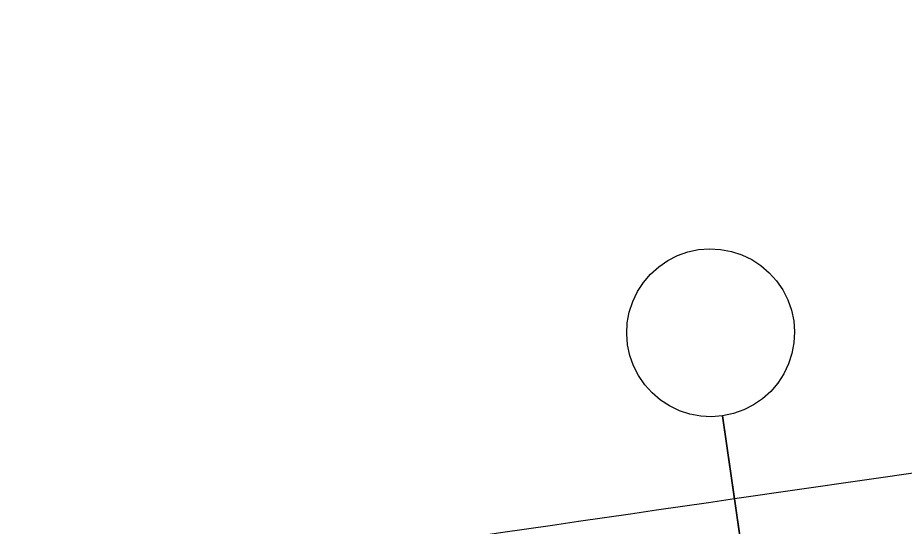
# Model space of a CAD drawing. Extents: x 6540402 to 6566579, y 5525343 to 5532423.
# Drawn here: x 6560456.608 to 6560459.249, y 5529258.624 to 5529260.138 of the extents above; entities that cross this region are included whole.
import ezdxf

# ---------------------------------------------------------------- set-up
doc = ezdxf.new("R2010")
doc.units = 0
doc.layers.add('IR_ps_geometria', color=7, linetype='Continuous')
doc.layers.add('TOR_PS_T-tory projektowane', color=7, linetype='Continuous')

msp = doc.modelspace()

# ---------------------------------------------------------------- linework, layer by layer
at = {"layer": 'IR_ps_geometria'}
msp.add_lwpolyline([(6560458.7787, 5529258.4578), (6560458.7074, 5529258.9527), (6560458.6748, 5529258.9501), (6560458.6421, 5529258.9519), (6560458.61, 5529258.9579), (6560458.5789, 5529258.968), (6560458.5494, 5529258.9821), (6560458.522, 5529258.9999), (6560458.4971, 5529259.0212), (6560458.4753, 5529259.0455), (6560458.4568, 5529259.0725), (6560458.4419, 5529259.1016), (6560458.431, 5529259.1325), (6560458.4243, 5529259.1645), (6560458.4217, 5529259.1971), (6560458.4235, 5529259.2297), (6560458.4295, 5529259.2619), (6560458.4396, 5529259.293), (6560458.4537, 5529259.3225), (6560458.4715, 5529259.3499), (6560458.4928, 5529259.3747), (6560458.5171, 5529259.3966), (6560458.5441, 5529259.4151), (6560458.5732, 5529259.4299), (6560458.6041, 5529259.4408), (6560458.6361, 5529259.4476), (6560458.6687, 5529259.4501), (6560458.7013, 5529259.4484), (6560458.7335, 5529259.4424), (6560458.7646, 5529259.4322), (6560458.7941, 5529259.4181), (6560458.8215, 5529259.4003), (6560458.8463, 5529259.379), (6560458.8682, 5529259.3547), (6560458.8867, 5529259.3278), (6560458.9015, 5529259.2986), (6560458.9124, 5529259.2678), (6560458.9192, 5529259.2358), (6560458.9217, 5529259.2032), (6560458.92, 5529259.1705), (6560458.914, 5529259.1384), (6560458.9038, 5529259.1073), (6560458.8897, 5529259.0778), (6560458.8719, 5529259.0504), (6560458.8506, 5529259.0255), (6560458.8263, 5529259.0037), (6560458.7994, 5529258.9852), (6560458.7702, 5529258.9703), (6560458.7394, 5529258.9594), (6560458.7074, 5529258.9527), (6560458.743, 5529258.7052), (6560458.7787, 5529258.4578)], dxfattribs=at)
msp.add_lwpolyline([(6560458.7787, 5529258.4578), (6560458.7074, 5529258.9527), (6560458.6748, 5529258.9501), (6560458.6421, 5529258.9519), (6560458.61, 5529258.9579), (6560458.5789, 5529258.968), (6560458.5494, 5529258.9821), (6560458.522, 5529258.9999), (6560458.4971, 5529259.0212), (6560458.4753, 5529259.0455), (6560458.4568, 5529259.0725), (6560458.4419, 5529259.1016), (6560458.431, 5529259.1325), (6560458.4243, 5529259.1645), (6560458.4217, 5529259.1971), (6560458.4235, 5529259.2297), (6560458.4295, 5529259.2619), (6560458.4396, 5529259.293), (6560458.4537, 5529259.3225), (6560458.4715, 5529259.3499), (6560458.4928, 5529259.3747), (6560458.5171, 5529259.3966), (6560458.5441, 5529259.4151), (6560458.5732, 5529259.4299), (6560458.6041, 5529259.4408), (6560458.6361, 5529259.4476), (6560458.6687, 5529259.4501), (6560458.7013, 5529259.4484), (6560458.7335, 5529259.4424), (6560458.7646, 5529259.4322), (6560458.7941, 5529259.4181), (6560458.8215, 5529259.4003), (6560458.8463, 5529259.379), (6560458.8682, 5529259.3547), (6560458.8867, 5529259.3278), (6560458.9015, 5529259.2986), (6560458.9124, 5529259.2678), (6560458.9192, 5529259.2358), (6560458.9217, 5529259.2032), (6560458.92, 5529259.1705), (6560458.914, 5529259.1384), (6560458.9038, 5529259.1073), (6560458.8897, 5529259.0778), (6560458.8719, 5529259.0504), (6560458.8506, 5529259.0255), (6560458.8263, 5529259.0037), (6560458.7994, 5529258.9852), (6560458.7702, 5529258.9703), (6560458.7394, 5529258.9594), (6560458.7074, 5529258.9527), (6560458.743, 5529258.7052), (6560458.7787, 5529258.4578)], dxfattribs=at)
msp.add_lwpolyline([(6560458.7787, 5529258.4578), (6560458.7074, 5529258.9527), (6560458.6748, 5529258.9501), (6560458.6421, 5529258.9519), (6560458.61, 5529258.9579), (6560458.5789, 5529258.968), (6560458.5494, 5529258.9821), (6560458.522, 5529258.9999), (6560458.4971, 5529259.0212), (6560458.4753, 5529259.0455), (6560458.4568, 5529259.0725), (6560458.4419, 5529259.1016), (6560458.431, 5529259.1325), (6560458.4243, 5529259.1645), (6560458.4217, 5529259.1971), (6560458.4235, 5529259.2297), (6560458.4295, 5529259.2619), (6560458.4396, 5529259.293), (6560458.4537, 5529259.3225), (6560458.4715, 5529259.3499), (6560458.4928, 5529259.3747), (6560458.5171, 5529259.3966), (6560458.5441, 5529259.4151), (6560458.5732, 5529259.4299), (6560458.6041, 5529259.4408), (6560458.6361, 5529259.4476), (6560458.6687, 5529259.4501), (6560458.7013, 5529259.4484), (6560458.7335, 5529259.4424), (6560458.7646, 5529259.4322), (6560458.7941, 5529259.4181), (6560458.8215, 5529259.4003), (6560458.8463, 5529259.379), (6560458.8682, 5529259.3547), (6560458.8867, 5529259.3278), (6560458.9015, 5529259.2986), (6560458.9124, 5529259.2678), (6560458.9192, 5529259.2358), (6560458.9217, 5529259.2032), (6560458.92, 5529259.1705), (6560458.914, 5529259.1384), (6560458.9038, 5529259.1073), (6560458.8897, 5529259.0778), (6560458.8719, 5529259.0504), (6560458.8506, 5529259.0255), (6560458.8263, 5529259.0037), (6560458.7994, 5529258.9852), (6560458.7702, 5529258.9703), (6560458.7394, 5529258.9594), (6560458.7074, 5529258.9527), (6560458.743, 5529258.7052), (6560458.7787, 5529258.4578)], dxfattribs=at)
msp.add_lwpolyline([(6560458.7787, 5529258.4578), (6560458.7074, 5529258.9527), (6560458.6748, 5529258.9501), (6560458.6421, 5529258.9519), (6560458.61, 5529258.9579), (6560458.5789, 5529258.968), (6560458.5494, 5529258.9821), (6560458.522, 5529258.9999), (6560458.4971, 5529259.0212), (6560458.4753, 5529259.0455), (6560458.4568, 5529259.0725), (6560458.4419, 5529259.1016), (6560458.431, 5529259.1325), (6560458.4243, 5529259.1645), (6560458.4217, 5529259.1971), (6560458.4235, 5529259.2297), (6560458.4295, 5529259.2619), (6560458.4396, 5529259.293), (6560458.4537, 5529259.3225), (6560458.4715, 5529259.3499), (6560458.4928, 5529259.3747), (6560458.5171, 5529259.3966), (6560458.5441, 5529259.4151), (6560458.5732, 5529259.4299), (6560458.6041, 5529259.4408), (6560458.6361, 5529259.4476), (6560458.6687, 5529259.4501), (6560458.7013, 5529259.4484), (6560458.7335, 5529259.4424), (6560458.7646, 5529259.4322), (6560458.7941, 5529259.4181), (6560458.8215, 5529259.4003), (6560458.8463, 5529259.379), (6560458.8682, 5529259.3547), (6560458.8867, 5529259.3278), (6560458.9015, 5529259.2986), (6560458.9124, 5529259.2678), (6560458.9192, 5529259.2358), (6560458.9217, 5529259.2032), (6560458.92, 5529259.1705), (6560458.914, 5529259.1384), (6560458.9038, 5529259.1073), (6560458.8897, 5529259.0778), (6560458.8719, 5529259.0504), (6560458.8506, 5529259.0255), (6560458.8263, 5529259.0037), (6560458.7994, 5529258.9852), (6560458.7702, 5529258.9703), (6560458.7394, 5529258.9594), (6560458.7074, 5529258.9527), (6560458.743, 5529258.7052), (6560458.7787, 5529258.4578)], dxfattribs=at)
msp.add_lwpolyline([(6560458.7787, 5529258.4578), (6560458.7074, 5529258.9527), (6560458.6748, 5529258.9501), (6560458.6421, 5529258.9519), (6560458.61, 5529258.9579), (6560458.5789, 5529258.968), (6560458.5494, 5529258.9821), (6560458.522, 5529258.9999), (6560458.4971, 5529259.0212), (6560458.4753, 5529259.0455), (6560458.4568, 5529259.0725), (6560458.4419, 5529259.1016), (6560458.431, 5529259.1325), (6560458.4243, 5529259.1645), (6560458.4217, 5529259.1971), (6560458.4235, 5529259.2297), (6560458.4295, 5529259.2619), (6560458.4396, 5529259.293), (6560458.4537, 5529259.3225), (6560458.4715, 5529259.3499), (6560458.4928, 5529259.3747), (6560458.5171, 5529259.3966), (6560458.5441, 5529259.4151), (6560458.5732, 5529259.4299), (6560458.6041, 5529259.4408), (6560458.6361, 5529259.4476), (6560458.6687, 5529259.4501), (6560458.7013, 5529259.4484), (6560458.7335, 5529259.4424), (6560458.7646, 5529259.4322), (6560458.7941, 5529259.4181), (6560458.8215, 5529259.4003), (6560458.8463, 5529259.379), (6560458.8682, 5529259.3547), (6560458.8867, 5529259.3278), (6560458.9015, 5529259.2986), (6560458.9124, 5529259.2678), (6560458.9192, 5529259.2358), (6560458.9217, 5529259.2032), (6560458.92, 5529259.1705), (6560458.914, 5529259.1384), (6560458.9038, 5529259.1073), (6560458.8897, 5529259.0778), (6560458.8719, 5529259.0504), (6560458.8506, 5529259.0255), (6560458.8263, 5529259.0037), (6560458.7994, 5529258.9852), (6560458.7702, 5529258.9703), (6560458.7394, 5529258.9594), (6560458.7074, 5529258.9527), (6560458.743, 5529258.7052), (6560458.7787, 5529258.4578)], dxfattribs=at)
msp.add_lwpolyline([(6560458.7787, 5529258.4578), (6560458.7074, 5529258.9527), (6560458.6748, 5529258.9501), (6560458.6421, 5529258.9519), (6560458.61, 5529258.9579), (6560458.5789, 5529258.968), (6560458.5494, 5529258.9821), (6560458.522, 5529258.9999), (6560458.4971, 5529259.0212), (6560458.4753, 5529259.0455), (6560458.4568, 5529259.0725), (6560458.4419, 5529259.1016), (6560458.431, 5529259.1325), (6560458.4243, 5529259.1645), (6560458.4217, 5529259.1971), (6560458.4235, 5529259.2297), (6560458.4295, 5529259.2619), (6560458.4396, 5529259.293), (6560458.4537, 5529259.3225), (6560458.4715, 5529259.3499), (6560458.4928, 5529259.3747), (6560458.5171, 5529259.3966), (6560458.5441, 5529259.4151), (6560458.5732, 5529259.4299), (6560458.6041, 5529259.4408), (6560458.6361, 5529259.4476), (6560458.6687, 5529259.4501), (6560458.7013, 5529259.4484), (6560458.7335, 5529259.4424), (6560458.7646, 5529259.4322), (6560458.7941, 5529259.4181), (6560458.8215, 5529259.4003), (6560458.8463, 5529259.379), (6560458.8682, 5529259.3547), (6560458.8867, 5529259.3278), (6560458.9015, 5529259.2986), (6560458.9124, 5529259.2678), (6560458.9192, 5529259.2358), (6560458.9217, 5529259.2032), (6560458.92, 5529259.1705), (6560458.914, 5529259.1384), (6560458.9038, 5529259.1073), (6560458.8897, 5529259.0778), (6560458.8719, 5529259.0504), (6560458.8506, 5529259.0255), (6560458.8263, 5529259.0037), (6560458.7994, 5529258.9852), (6560458.7702, 5529258.9703), (6560458.7394, 5529258.9594), (6560458.7074, 5529258.9527), (6560458.743, 5529258.7052), (6560458.7787, 5529258.4578)], dxfattribs=at)
msp.add_lwpolyline([(6560458.7787, 5529258.4578), (6560458.7074, 5529258.9527), (6560458.6748, 5529258.9501), (6560458.6421, 5529258.9519), (6560458.61, 5529258.9579), (6560458.5789, 5529258.968), (6560458.5494, 5529258.9821), (6560458.522, 5529258.9999), (6560458.4971, 5529259.0212), (6560458.4753, 5529259.0455), (6560458.4568, 5529259.0725), (6560458.4419, 5529259.1016), (6560458.431, 5529259.1325), (6560458.4243, 5529259.1645), (6560458.4217, 5529259.1971), (6560458.4235, 5529259.2297), (6560458.4295, 5529259.2619), (6560458.4396, 5529259.293), (6560458.4537, 5529259.3225), (6560458.4715, 5529259.3499), (6560458.4928, 5529259.3747), (6560458.5171, 5529259.3966), (6560458.5441, 5529259.4151), (6560458.5732, 5529259.4299), (6560458.6041, 5529259.4408), (6560458.6361, 5529259.4476), (6560458.6687, 5529259.4501), (6560458.7013, 5529259.4484), (6560458.7335, 5529259.4424), (6560458.7646, 5529259.4322), (6560458.7941, 5529259.4181), (6560458.8215, 5529259.4003), (6560458.8463, 5529259.379), (6560458.8682, 5529259.3547), (6560458.8867, 5529259.3278), (6560458.9015, 5529259.2986), (6560458.9124, 5529259.2678), (6560458.9192, 5529259.2358), (6560458.9217, 5529259.2032), (6560458.92, 5529259.1705), (6560458.914, 5529259.1384), (6560458.9038, 5529259.1073), (6560458.8897, 5529259.0778), (6560458.8719, 5529259.0504), (6560458.8506, 5529259.0255), (6560458.8263, 5529259.0037), (6560458.7994, 5529258.9852), (6560458.7702, 5529258.9703), (6560458.7394, 5529258.9594), (6560458.7074, 5529258.9527), (6560458.743, 5529258.7052), (6560458.7787, 5529258.4578)], dxfattribs=at)
msp.add_lwpolyline([(6560458.7787, 5529258.4578), (6560458.7074, 5529258.9527), (6560458.6748, 5529258.9501), (6560458.6421, 5529258.9519), (6560458.61, 5529258.9579), (6560458.5789, 5529258.968), (6560458.5494, 5529258.9821), (6560458.522, 5529258.9999), (6560458.4971, 5529259.0212), (6560458.4753, 5529259.0455), (6560458.4568, 5529259.0725), (6560458.4419, 5529259.1016), (6560458.431, 5529259.1325), (6560458.4243, 5529259.1645), (6560458.4217, 5529259.1971), (6560458.4235, 5529259.2297), (6560458.4295, 5529259.2619), (6560458.4396, 5529259.293), (6560458.4537, 5529259.3225), (6560458.4715, 5529259.3499), (6560458.4928, 5529259.3747), (6560458.5171, 5529259.3966), (6560458.5441, 5529259.4151), (6560458.5732, 5529259.4299), (6560458.6041, 5529259.4408), (6560458.6361, 5529259.4476), (6560458.6687, 5529259.4501), (6560458.7013, 5529259.4484), (6560458.7335, 5529259.4424), (6560458.7646, 5529259.4322), (6560458.7941, 5529259.4181), (6560458.8215, 5529259.4003), (6560458.8463, 5529259.379), (6560458.8682, 5529259.3547), (6560458.8867, 5529259.3278), (6560458.9015, 5529259.2986), (6560458.9124, 5529259.2678), (6560458.9192, 5529259.2358), (6560458.9217, 5529259.2032), (6560458.92, 5529259.1705), (6560458.914, 5529259.1384), (6560458.9038, 5529259.1073), (6560458.8897, 5529259.0778), (6560458.8719, 5529259.0504), (6560458.8506, 5529259.0255), (6560458.8263, 5529259.0037), (6560458.7994, 5529258.9852), (6560458.7702, 5529258.9703), (6560458.7394, 5529258.9594), (6560458.7074, 5529258.9527), (6560458.743, 5529258.7052), (6560458.7787, 5529258.4578)], dxfattribs=at)
msp.add_lwpolyline([(6560458.7787, 5529258.4578), (6560458.7074, 5529258.9527), (6560458.6748, 5529258.9501), (6560458.6421, 5529258.9519), (6560458.61, 5529258.9579), (6560458.5789, 5529258.968), (6560458.5494, 5529258.9821), (6560458.522, 5529258.9999), (6560458.4971, 5529259.0212), (6560458.4753, 5529259.0455), (6560458.4568, 5529259.0725), (6560458.4419, 5529259.1016), (6560458.431, 5529259.1325), (6560458.4243, 5529259.1645), (6560458.4217, 5529259.1971), (6560458.4235, 5529259.2297), (6560458.4295, 5529259.2619), (6560458.4396, 5529259.293), (6560458.4537, 5529259.3225), (6560458.4715, 5529259.3499), (6560458.4928, 5529259.3747), (6560458.5171, 5529259.3966), (6560458.5441, 5529259.4151), (6560458.5732, 5529259.4299), (6560458.6041, 5529259.4408), (6560458.6361, 5529259.4476), (6560458.6687, 5529259.4501), (6560458.7013, 5529259.4484), (6560458.7335, 5529259.4424), (6560458.7646, 5529259.4322), (6560458.7941, 5529259.4181), (6560458.8215, 5529259.4003), (6560458.8463, 5529259.379), (6560458.8682, 5529259.3547), (6560458.8867, 5529259.3278), (6560458.9015, 5529259.2986), (6560458.9124, 5529259.2678), (6560458.9192, 5529259.2358), (6560458.9217, 5529259.2032), (6560458.92, 5529259.1705), (6560458.914, 5529259.1384), (6560458.9038, 5529259.1073), (6560458.8897, 5529259.0778), (6560458.8719, 5529259.0504), (6560458.8506, 5529259.0255), (6560458.8263, 5529259.0037), (6560458.7994, 5529258.9852), (6560458.7702, 5529258.9703), (6560458.7394, 5529258.9594), (6560458.7074, 5529258.9527), (6560458.743, 5529258.7052), (6560458.7787, 5529258.4578)], dxfattribs=at)
msp.add_lwpolyline([(6560458.7787, 5529258.4578), (6560458.7074, 5529258.9527), (6560458.6748, 5529258.9501), (6560458.6421, 5529258.9519), (6560458.61, 5529258.9579), (6560458.5789, 5529258.968), (6560458.5494, 5529258.9821), (6560458.522, 5529258.9999), (6560458.4971, 5529259.0212), (6560458.4753, 5529259.0455), (6560458.4568, 5529259.0725), (6560458.4419, 5529259.1016), (6560458.431, 5529259.1325), (6560458.4243, 5529259.1645), (6560458.4217, 5529259.1971), (6560458.4235, 5529259.2297), (6560458.4295, 5529259.2619), (6560458.4396, 5529259.293), (6560458.4537, 5529259.3225), (6560458.4715, 5529259.3499), (6560458.4928, 5529259.3747), (6560458.5171, 5529259.3966), (6560458.5441, 5529259.4151), (6560458.5732, 5529259.4299), (6560458.6041, 5529259.4408), (6560458.6361, 5529259.4476), (6560458.6687, 5529259.4501), (6560458.7013, 5529259.4484), (6560458.7335, 5529259.4424), (6560458.7646, 5529259.4322), (6560458.7941, 5529259.4181), (6560458.8215, 5529259.4003), (6560458.8463, 5529259.379), (6560458.8682, 5529259.3547), (6560458.8867, 5529259.3278), (6560458.9015, 5529259.2986), (6560458.9124, 5529259.2678), (6560458.9192, 5529259.2358), (6560458.9217, 5529259.2032), (6560458.92, 5529259.1705), (6560458.914, 5529259.1384), (6560458.9038, 5529259.1073), (6560458.8897, 5529259.0778), (6560458.8719, 5529259.0504), (6560458.8506, 5529259.0255), (6560458.8263, 5529259.0037), (6560458.7994, 5529258.9852), (6560458.7702, 5529258.9703), (6560458.7394, 5529258.9594), (6560458.7074, 5529258.9527), (6560458.743, 5529258.7052), (6560458.7787, 5529258.4578)], dxfattribs=at)
msp.add_lwpolyline([(6560458.7787, 5529258.4578), (6560458.7074, 5529258.9527), (6560458.6748, 5529258.9501), (6560458.6421, 5529258.9519), (6560458.61, 5529258.9579), (6560458.5789, 5529258.968), (6560458.5494, 5529258.9821), (6560458.522, 5529258.9999), (6560458.4971, 5529259.0212), (6560458.4753, 5529259.0455), (6560458.4568, 5529259.0725), (6560458.4419, 5529259.1016), (6560458.431, 5529259.1325), (6560458.4243, 5529259.1645), (6560458.4217, 5529259.1971), (6560458.4235, 5529259.2297), (6560458.4295, 5529259.2619), (6560458.4396, 5529259.293), (6560458.4537, 5529259.3225), (6560458.4715, 5529259.3499), (6560458.4928, 5529259.3747), (6560458.5171, 5529259.3966), (6560458.5441, 5529259.4151), (6560458.5732, 5529259.4299), (6560458.6041, 5529259.4408), (6560458.6361, 5529259.4476), (6560458.6687, 5529259.4501), (6560458.7013, 5529259.4484), (6560458.7335, 5529259.4424), (6560458.7646, 5529259.4322), (6560458.7941, 5529259.4181), (6560458.8215, 5529259.4003), (6560458.8463, 5529259.379), (6560458.8682, 5529259.3547), (6560458.8867, 5529259.3278), (6560458.9015, 5529259.2986), (6560458.9124, 5529259.2678), (6560458.9192, 5529259.2358), (6560458.9217, 5529259.2032), (6560458.92, 5529259.1705), (6560458.914, 5529259.1384), (6560458.9038, 5529259.1073), (6560458.8897, 5529259.0778), (6560458.8719, 5529259.0504), (6560458.8506, 5529259.0255), (6560458.8263, 5529259.0037), (6560458.7994, 5529258.9852), (6560458.7702, 5529258.9703), (6560458.7394, 5529258.9594), (6560458.7074, 5529258.9527), (6560458.743, 5529258.7052), (6560458.7787, 5529258.4578)], dxfattribs=at)
msp.add_lwpolyline([(6560458.7787, 5529258.4578), (6560458.7074, 5529258.9527), (6560458.6748, 5529258.9501), (6560458.6421, 5529258.9519), (6560458.61, 5529258.9579), (6560458.5789, 5529258.968), (6560458.5494, 5529258.9821), (6560458.522, 5529258.9999), (6560458.4971, 5529259.0212), (6560458.4753, 5529259.0455), (6560458.4568, 5529259.0725), (6560458.4419, 5529259.1016), (6560458.431, 5529259.1325), (6560458.4243, 5529259.1645), (6560458.4217, 5529259.1971), (6560458.4235, 5529259.2297), (6560458.4295, 5529259.2619), (6560458.4396, 5529259.293), (6560458.4537, 5529259.3225), (6560458.4715, 5529259.3499), (6560458.4928, 5529259.3747), (6560458.5171, 5529259.3966), (6560458.5441, 5529259.4151), (6560458.5732, 5529259.4299), (6560458.6041, 5529259.4408), (6560458.6361, 5529259.4476), (6560458.6687, 5529259.4501), (6560458.7013, 5529259.4484), (6560458.7335, 5529259.4424), (6560458.7646, 5529259.4322), (6560458.7941, 5529259.4181), (6560458.8215, 5529259.4003), (6560458.8463, 5529259.379), (6560458.8682, 5529259.3547), (6560458.8867, 5529259.3278), (6560458.9015, 5529259.2986), (6560458.9124, 5529259.2678), (6560458.9192, 5529259.2358), (6560458.9217, 5529259.2032), (6560458.92, 5529259.1705), (6560458.914, 5529259.1384), (6560458.9038, 5529259.1073), (6560458.8897, 5529259.0778), (6560458.8719, 5529259.0504), (6560458.8506, 5529259.0255), (6560458.8263, 5529259.0037), (6560458.7994, 5529258.9852), (6560458.7702, 5529258.9703), (6560458.7394, 5529258.9594), (6560458.7074, 5529258.9527), (6560458.743, 5529258.7052), (6560458.7787, 5529258.4578)], dxfattribs=at)
msp.add_lwpolyline([(6560458.7787, 5529258.4578), (6560458.7074, 5529258.9527), (6560458.6748, 5529258.9501), (6560458.6421, 5529258.9519), (6560458.61, 5529258.9579), (6560458.5789, 5529258.968), (6560458.5494, 5529258.9821), (6560458.522, 5529258.9999), (6560458.4971, 5529259.0212), (6560458.4753, 5529259.0455), (6560458.4568, 5529259.0725), (6560458.4419, 5529259.1016), (6560458.431, 5529259.1325), (6560458.4243, 5529259.1645), (6560458.4217, 5529259.1971), (6560458.4235, 5529259.2297), (6560458.4295, 5529259.2619), (6560458.4396, 5529259.293), (6560458.4537, 5529259.3225), (6560458.4715, 5529259.3499), (6560458.4928, 5529259.3747), (6560458.5171, 5529259.3966), (6560458.5441, 5529259.4151), (6560458.5732, 5529259.4299), (6560458.6041, 5529259.4408), (6560458.6361, 5529259.4476), (6560458.6687, 5529259.4501), (6560458.7013, 5529259.4484), (6560458.7335, 5529259.4424), (6560458.7646, 5529259.4322), (6560458.7941, 5529259.4181), (6560458.8215, 5529259.4003), (6560458.8463, 5529259.379), (6560458.8682, 5529259.3547), (6560458.8867, 5529259.3278), (6560458.9015, 5529259.2986), (6560458.9124, 5529259.2678), (6560458.9192, 5529259.2358), (6560458.9217, 5529259.2032), (6560458.92, 5529259.1705), (6560458.914, 5529259.1384), (6560458.9038, 5529259.1073), (6560458.8897, 5529259.0778), (6560458.8719, 5529259.0504), (6560458.8506, 5529259.0255), (6560458.8263, 5529259.0037), (6560458.7994, 5529258.9852), (6560458.7702, 5529258.9703), (6560458.7394, 5529258.9594), (6560458.7074, 5529258.9527), (6560458.743, 5529258.7052), (6560458.7787, 5529258.4578)], dxfattribs=at)
msp.add_lwpolyline([(6560458.7787, 5529258.4578), (6560458.7074, 5529258.9527), (6560458.6748, 5529258.9501), (6560458.6421, 5529258.9519), (6560458.61, 5529258.9579), (6560458.5789, 5529258.968), (6560458.5494, 5529258.9821), (6560458.522, 5529258.9999), (6560458.4971, 5529259.0212), (6560458.4753, 5529259.0455), (6560458.4568, 5529259.0725), (6560458.4419, 5529259.1016), (6560458.431, 5529259.1325), (6560458.4243, 5529259.1645), (6560458.4217, 5529259.1971), (6560458.4235, 5529259.2297), (6560458.4295, 5529259.2619), (6560458.4396, 5529259.293), (6560458.4537, 5529259.3225), (6560458.4715, 5529259.3499), (6560458.4928, 5529259.3747), (6560458.5171, 5529259.3966), (6560458.5441, 5529259.4151), (6560458.5732, 5529259.4299), (6560458.6041, 5529259.4408), (6560458.6361, 5529259.4476), (6560458.6687, 5529259.4501), (6560458.7013, 5529259.4484), (6560458.7335, 5529259.4424), (6560458.7646, 5529259.4322), (6560458.7941, 5529259.4181), (6560458.8215, 5529259.4003), (6560458.8463, 5529259.379), (6560458.8682, 5529259.3547), (6560458.8867, 5529259.3278), (6560458.9015, 5529259.2986), (6560458.9124, 5529259.2678), (6560458.9192, 5529259.2358), (6560458.9217, 5529259.2032), (6560458.92, 5529259.1705), (6560458.914, 5529259.1384), (6560458.9038, 5529259.1073), (6560458.8897, 5529259.0778), (6560458.8719, 5529259.0504), (6560458.8506, 5529259.0255), (6560458.8263, 5529259.0037), (6560458.7994, 5529258.9852), (6560458.7702, 5529258.9703), (6560458.7394, 5529258.9594), (6560458.7074, 5529258.9527), (6560458.743, 5529258.7052), (6560458.7787, 5529258.4578)], dxfattribs=at)
at = {"layer": 'TOR_PS_T-tory projektowane'}
msp.add_line((6560468.6866, 5529260.1381), (6560458.743, 5529258.7052), dxfattribs=at)
msp.add_arc((6560501.5324, 5528961.7725), 300, 98.200123, 100.114819, dxfattribs=at)

doc.saveas('drawing.dxf')
